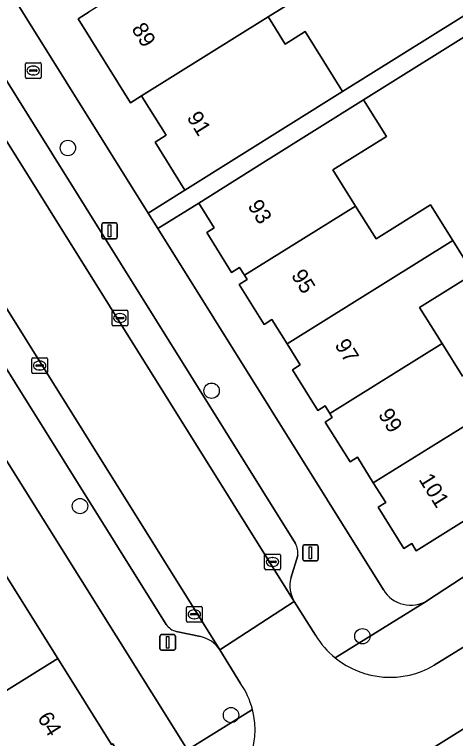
# Model space of a CAD drawing. Extents: x 159664 to 160323, y 385312 to 386115.
# Drawn here: x 160069.62 to 160097.68, y 385631.36 to 385677.42 of the extents above; entities that cross this region are included whole.
import ezdxf

# ---------------------------------------------------------------- set-up
doc = ezdxf.new("R2010")
doc.units = 0
for name, color, linetype in [('IMGEO_Boom', 7, 'Continuous'), ('IMGEO_Brandkraan', 7, 'Continuous'), ('IMGEO_Erf', 7, 'Continuous'), ('IMGEO_Kolk', 7, 'Continuous'), ('IMGEO_Lichtmast', 7, 'Continuous'), ('IMGEO_Pand', 7, 'Continuous'), ('IMGEO_Pand_nummerreeks', 7, 'Continuous'), ('IMGEO_Parkeervlak_open', 7, 'Continuous'), ('IMGEO_Rijbaan_lokaal_open', 7, 'Continuous'), ('IMGEO_Voetpad_open', 7, 'Continuous')]:
    doc.layers.add(name, color=color, linetype=linetype)

msp = doc.modelspace()

# ---------------------------------------------------------------- linework, layer by layer
at = {"layer": 'IMGEO_Boom'}
for centre in [(160073.016, 385668.925), (160082.161, 385653.485), (160073.788, 385646.147), (160091.752, 385637.871), (160083.395, 385632.854)]:
    msp.add_circle(centre, 0.489, dxfattribs=at)
at = {"layer": 'IMGEO_Brandkraan'}
for p, q in [((160070.311, 385673.425), (160070.311, 385674.277)), ((160070.386, 385674.351), (160071.238, 385674.351)), ((160071.312, 385674.277), (160071.312, 385673.425)), ((160070.57, 385673.845), (160070.57, 385673.857)), ((160071.008, 385673.808), (160070.61, 385673.808)), ((160070.613, 385673.894), (160071.011, 385673.894)), ((160070.799, 385674.131), (160070.824, 385674.131)), ((160071.054, 385673.857), (160071.054, 385673.845)), ((160071.238, 385673.351), (160070.386, 385673.351)), ((160070.822, 385673.571), (160070.797, 385673.571))]:
    msp.add_line(p, q, dxfattribs=at)
for points in [[(160070.311, 385673.425), (160070.311, 385674.277)], [(160070.386, 385674.351), (160071.238, 385674.351)], [(160071.312, 385674.277), (160071.312, 385673.425)], [(160071.238, 385673.351), (160070.386, 385673.351)]]:
    msp.add_lwpolyline(points, dxfattribs=at)
for centre, radius, start, end in [((160070.388, 385674.275), 0.0765, 91.552, 178.448), ((160070.388, 385674.275), 0.0765, 91.552, 178.448), ((160071.236, 385674.275), 0.0765, 1.552, 88.448), ((160071.236, 385674.275), 0.0765, 1.552, 88.448), ((160070.61, 385673.854), 0.0403, 85.8775, 175.7526), ((160070.607, 385673.844), 0.0366, 178.938, 274.7102), ((160071.011, 385673.851), 0.043, 264.8664, 352.4533), ((160071.015, 385673.856), 0.0386, 1.7309, 96.639), ((160070.388, 385673.427), 0.0765, 181.552, 268.448), ((160070.388, 385673.427), 0.0765, 181.552, 268.448), ((160071.236, 385673.427), 0.0765, 271.552, 358.448), ((160071.236, 385673.427), 0.0765, 271.552, 358.448)]:
    msp.add_arc(centre, radius, start, end, dxfattribs=at)
for centre, major_axis, ratio, start_param, end_param in [((160070.798, 385673.851), (-0.387, 0.002), 0.722429, 4.712389, 7.853982), ((160070.823, 385673.851), (-0.39, 0.002), 0.717154, 1.570796, 4.712389)]:
    msp.add_ellipse(centre, major_axis=major_axis, ratio=ratio, start_param=start_param, end_param=end_param, dxfattribs=at)
at = {"layer": 'IMGEO_Erf'}
for points in [[(160054.519, 385702.551), (160078.117, 385664.783), (160080.465, 385666.251), (160078.567, 385669.287), (160079.26, 385669.732), (160077.827, 385672.031), (160077.701, 385672.234), (160076.997, 385671.795), (160073.669, 385677.144), (160074.361, 385677.575)], [(160080.62, 385630.641), (160064.611, 385656.182), (160064.559, 385656.15), (160040.91, 385693.995)], [(160087.033, 385678.052), (160085.758, 385677.257), (160085.876, 385677.069), (160086.839, 385675.527), (160088.112, 385676.323), (160090.491, 385672.509), (160099.662, 385678.234)], [(160099.562, 385676.818), (160091.828, 385671.982), (160093.278, 385669.663), (160089.876, 385667.536), (160091.315, 385665.233), (160092.619, 385663.148), (160096.078, 385665.31), (160097.499, 385663.036), (160098.82, 385660.923), (160095.391, 385658.779), (160096.823, 385656.487), (160098.118, 385654.416)], [(160085.999, 385658.01), (160085.503, 385657.7), (160083.917, 385660.237), (160084.42, 385660.552), (160084.242, 385660.836), (160083.933, 385661.33), (160083.429, 385661.015), (160081.851, 385663.539), (160082.331, 385663.839), (160081.34, 385665.425), (160078.734, 385663.796), (160093.095, 385640.821)], [(160101.962, 385647.541), (160095.177, 385643.299), (160094.887, 385643.764), (160094.393, 385643.456), (160092.754, 385646.078), (160093.234, 385646.378), (160092.447, 385647.637), (160091.436, 385649.254), (160090.967, 385648.961), (160089.382, 385651.495), (160089.837, 385651.779), (160089.672, 385652.042), (160089.375, 385652.518), (160088.916, 385652.232), (160087.302, 385654.815), (160087.802, 385655.128), (160086.966, 385656.465), (160085.999, 385658.01)], [(160095.885, 385640.141), (160098.58, 385641.905)]]:
    msp.add_lwpolyline(points, dxfattribs=at)
msp.add_lwpolyline([(160065.496, 385632.169), (160061.805, 385638.087), (160068.761, 385642.426), (160068.923, 385642.16), (160068.837, 385642.108), (160072.376, 385636.448), (160075.796, 385630.976), (160075.883, 385631.026), (160076.037, 385630.759), (160069.082, 385626.42)], close=True, dxfattribs=at)
msp.add_arc((160094.829, 385641.872), 2.028, 211.2222, 301.3827, dxfattribs=at)
at = {"layer": 'IMGEO_Kolk'}
for p, q in [((160075.829, 385657.682), (160075.829, 385658.534)), ((160075.904, 385658.608), (160076.756, 385658.608)), ((160076.83, 385658.534), (160076.83, 385657.682)), ((160076.088, 385658.102), (160076.088, 385658.114)), ((160076.526, 385658.065), (160076.128, 385658.065)), ((160076.131, 385658.151), (160076.529, 385658.151)), ((160076.317, 385658.388), (160076.342, 385658.388)), ((160076.572, 385658.114), (160076.572, 385658.102)), ((160076.756, 385657.608), (160075.904, 385657.608)), ((160076.34, 385657.828), (160076.315, 385657.828)), ((160070.72, 385654.661), (160070.72, 385655.513)), ((160070.795, 385655.587), (160071.647, 385655.587)), ((160071.208, 385655.367), (160071.233, 385655.367)), ((160071.721, 385655.513), (160071.721, 385654.661)), ((160070.979, 385655.081), (160070.979, 385655.093)), ((160071.417, 385655.044), (160071.019, 385655.044)), ((160071.022, 385655.13), (160071.42, 385655.13)), ((160071.463, 385655.093), (160071.463, 385655.081)), ((160071.647, 385654.587), (160070.795, 385654.587)), ((160071.231, 385654.807), (160071.206, 385654.807)), ((160085.534, 385642.169), (160085.534, 385643.021)), ((160085.609, 385643.095), (160086.461, 385643.095)), ((160086.022, 385642.875), (160086.047, 385642.875)), ((160086.535, 385643.021), (160086.535, 385642.169)), ((160085.793, 385642.589), (160085.793, 385642.601)), ((160086.231, 385642.552), (160085.833, 385642.552)), ((160085.836, 385642.638), (160086.234, 385642.638)), ((160086.277, 385642.601), (160086.277, 385642.589)), ((160086.461, 385642.095), (160085.609, 385642.095)), ((160086.045, 385642.315), (160086.02, 385642.315)), ((160080.559, 385638.84), (160080.559, 385639.692)), ((160080.634, 385639.766), (160081.486, 385639.766)), ((160081.56, 385639.692), (160081.56, 385638.84)), ((160080.818, 385639.26), (160080.818, 385639.272)), ((160081.256, 385639.223), (160080.858, 385639.223)), ((160080.861, 385639.309), (160081.259, 385639.309)), ((160081.047, 385639.546), (160081.072, 385639.546)), ((160081.302, 385639.272), (160081.302, 385639.26)), ((160081.486, 385638.766), (160080.634, 385638.766)), ((160081.07, 385638.986), (160081.045, 385638.986))]:
    msp.add_line(p, q, dxfattribs=at)
for points in [[(160075.829, 385657.682), (160075.829, 385658.534)], [(160075.904, 385658.608), (160076.756, 385658.608)], [(160076.83, 385658.534), (160076.83, 385657.682)], [(160076.756, 385657.608), (160075.904, 385657.608)], [(160070.72, 385654.661), (160070.72, 385655.513)], [(160070.795, 385655.587), (160071.647, 385655.587)], [(160071.721, 385655.513), (160071.721, 385654.661)], [(160071.647, 385654.587), (160070.795, 385654.587)], [(160085.534, 385642.169), (160085.534, 385643.021)], [(160085.609, 385643.095), (160086.461, 385643.095)], [(160086.535, 385643.021), (160086.535, 385642.169)], [(160086.461, 385642.095), (160085.609, 385642.095)], [(160080.559, 385638.84), (160080.559, 385639.692)], [(160080.634, 385639.766), (160081.486, 385639.766)], [(160081.56, 385639.692), (160081.56, 385638.84)], [(160081.486, 385638.766), (160080.634, 385638.766)]]:
    msp.add_lwpolyline(points, dxfattribs=at)
for centre, radius, start, end in [((160075.906, 385658.532), 0.0765, 91.552, 178.448), ((160075.906, 385658.532), 0.0765, 91.552, 178.448), ((160076.754, 385658.532), 0.0765, 1.552, 88.448), ((160076.754, 385658.532), 0.0765, 1.552, 88.448), ((160076.128, 385658.111), 0.0403, 85.8775, 175.7526), ((160076.125, 385658.101), 0.0366, 178.938, 274.7102), ((160076.529, 385658.108), 0.043, 264.8664, 352.4533), ((160076.533, 385658.113), 0.0386, 1.7309, 96.639), ((160075.906, 385657.684), 0.0765, 181.552, 268.448), ((160075.906, 385657.684), 0.0765, 181.552, 268.448), ((160076.754, 385657.684), 0.0765, 271.552, 358.448), ((160076.754, 385657.684), 0.0765, 271.552, 358.448), ((160070.797, 385655.511), 0.0765, 91.552, 178.448), ((160070.797, 385655.511), 0.0765, 91.552, 178.448), ((160071.645, 385655.511), 0.0765, 1.552, 88.448), ((160071.645, 385655.511), 0.0765, 1.552, 88.448), ((160071.019, 385655.09), 0.0403, 85.8775, 175.7526), ((160071.016, 385655.08), 0.0366, 178.938, 274.7102), ((160071.42, 385655.087), 0.043, 264.8664, 352.4533), ((160071.424, 385655.092), 0.0386, 1.7309, 96.639), ((160070.797, 385654.663), 0.0765, 181.552, 268.448), ((160070.797, 385654.663), 0.0765, 181.552, 268.448), ((160071.645, 385654.663), 0.0765, 271.552, 358.448), ((160071.645, 385654.663), 0.0765, 271.552, 358.448), ((160085.611, 385643.019), 0.0765, 91.552, 178.448), ((160085.611, 385643.019), 0.0765, 91.552, 178.448), ((160086.459, 385643.019), 0.0765, 1.552, 88.448), ((160086.459, 385643.019), 0.0765, 1.552, 88.448), ((160085.833, 385642.598), 0.0403, 85.8775, 175.7526), ((160085.83, 385642.588), 0.0366, 178.938, 274.7102), ((160086.234, 385642.595), 0.043, 264.8664, 352.4533), ((160086.238, 385642.6), 0.0386, 1.7309, 96.639), ((160085.611, 385642.171), 0.0765, 181.552, 268.448), ((160085.611, 385642.171), 0.0765, 181.552, 268.448), ((160086.459, 385642.171), 0.0765, 271.552, 358.448), ((160086.459, 385642.171), 0.0765, 271.552, 358.448), ((160080.636, 385639.69), 0.0765, 91.552, 178.448), ((160080.636, 385639.69), 0.0765, 91.552, 178.448), ((160081.484, 385639.69), 0.0765, 1.552, 88.448), ((160081.484, 385639.69), 0.0765, 1.552, 88.448), ((160080.858, 385639.269), 0.0403, 85.8775, 175.7526), ((160080.855, 385639.259), 0.0366, 178.938, 274.7102), ((160081.259, 385639.266), 0.043, 264.8664, 352.4533), ((160081.263, 385639.271), 0.0386, 1.7309, 96.639), ((160080.636, 385638.842), 0.0765, 181.552, 268.448), ((160080.636, 385638.842), 0.0765, 181.552, 268.448), ((160081.484, 385638.842), 0.0765, 271.552, 358.448), ((160081.484, 385638.842), 0.0765, 271.552, 358.448)]:
    msp.add_arc(centre, radius, start, end, dxfattribs=at)
for centre, major_axis, ratio, start_param, end_param in [((160076.316, 385658.108), (-0.387, 0.002), 0.722429, 4.712389, 7.853982), ((160076.341, 385658.108), (-0.39, 0.002), 0.717154, 1.570796, 4.712389), ((160071.207, 385655.087), (-0.387, 0.002), 0.722429, 4.712389, 7.853982), ((160071.232, 385655.087), (-0.39, 0.002), 0.717154, 1.570796, 4.712389), ((160086.021, 385642.595), (-0.387, 0.002), 0.722429, 4.712389, 7.853982), ((160086.046, 385642.595), (-0.39, 0.002), 0.717154, 1.570796, 4.712389), ((160081.046, 385639.266), (-0.387, 0.002), 0.722429, 4.712389, 7.853982), ((160081.071, 385639.266), (-0.39, 0.002), 0.717154, 1.570796, 4.712389)]:
    msp.add_ellipse(centre, major_axis=major_axis, ratio=ratio, start_param=start_param, end_param=end_param, dxfattribs=at)
at = {"layer": 'IMGEO_Lichtmast'}
for p, q in [((160075.169, 385663.257), (160075.169, 385664.057)), ((160075.169, 385664.057), (160075.169, 385663.257)), ((160075.269, 385664.157), (160076.059, 385664.157)), ((160076.059, 385664.157), (160075.269, 385664.157)), ((160076.159, 385664.057), (160076.159, 385663.257)), ((160076.159, 385663.257), (160076.159, 385664.057)), ((160076.059, 385663.157), (160075.269, 385663.157)), ((160075.269, 385663.157), (160076.059, 385663.157)), ((160087.955, 385642.776), (160087.955, 385643.576)), ((160087.955, 385643.576), (160087.955, 385642.776)), ((160088.055, 385643.676), (160088.845, 385643.676)), ((160088.845, 385643.676), (160088.055, 385643.676)), ((160088.945, 385643.576), (160088.945, 385642.776)), ((160088.945, 385642.776), (160088.945, 385643.576)), ((160088.845, 385642.676), (160088.055, 385642.676)), ((160088.055, 385642.676), (160088.845, 385642.676)), ((160078.87, 385637.077), (160078.87, 385637.877)), ((160078.87, 385637.877), (160078.87, 385637.077)), ((160078.97, 385637.977), (160079.76, 385637.977)), ((160079.76, 385637.977), (160078.97, 385637.977)), ((160079.86, 385637.877), (160079.86, 385637.077)), ((160079.86, 385637.077), (160079.86, 385637.877)), ((160079.76, 385636.977), (160078.97, 385636.977)), ((160078.97, 385636.977), (160079.76, 385636.977))]:
    msp.add_line(p, q, dxfattribs=at)
for points in [[(160075.589, 385664.032), (160075.739, 385664.032), (160075.739, 385663.282), (160075.589, 385663.282), (160075.589, 385664.032)], [(160088.375, 385643.551), (160088.525, 385643.551), (160088.525, 385642.801), (160088.375, 385642.801), (160088.375, 385643.551)], [(160079.29, 385637.852), (160079.44, 385637.852), (160079.44, 385637.102), (160079.29, 385637.102), (160079.29, 385637.852)]]:
    msp.add_lwpolyline(points, dxfattribs=at)
for centre, start, end in [((160075.269, 385664.057), 90, 180), ((160075.269, 385664.057), 90, 180), ((160076.059, 385664.057), 0, 90), ((160076.059, 385664.057), 360, 90), ((160075.269, 385663.257), 180, 270), ((160075.269, 385663.257), 180, 270), ((160076.059, 385663.257), 270, 0), ((160076.059, 385663.257), 270, 0), ((160088.055, 385643.576), 90, 180), ((160088.055, 385643.576), 90, 180), ((160088.845, 385643.576), 0, 90), ((160088.845, 385643.576), 360, 90), ((160088.055, 385642.776), 180, 270), ((160088.055, 385642.776), 180, 270), ((160088.845, 385642.776), 270, 0), ((160088.845, 385642.776), 270, 0), ((160078.97, 385637.877), 90, 180), ((160078.97, 385637.877), 90, 180), ((160079.76, 385637.877), 0, 90), ((160079.76, 385637.877), 360, 90), ((160078.97, 385637.077), 180, 270), ((160078.97, 385637.077), 180, 270), ((160079.76, 385637.077), 270, 0), ((160079.76, 385637.077), 270, 0)]:
    msp.add_arc(centre, 0.1, start, end, dxfattribs=at)
at = {"layer": 'IMGEO_Pand'}
for points in [[(160087.033, 385678.052), (160084.777, 385681.664), (160083.502, 385680.868), (160082.42, 385682.6), (160074.361, 385677.575), (160073.669, 385677.144), (160076.997, 385671.795), (160077.701, 385672.234), (160085.758, 385677.257)], [(160088.112, 385676.323), (160086.839, 385675.527), (160085.876, 385677.069), (160085.758, 385677.257), (160077.701, 385672.234), (160077.827, 385672.031), (160079.26, 385669.732), (160078.567, 385669.287), (160080.465, 385666.251), (160090.491, 385672.509)], [(160091.315, 385665.233), (160089.876, 385667.536), (160093.278, 385669.663), (160091.828, 385671.982), (160085.58, 385668.076), (160081.34, 385665.425), (160082.331, 385663.839), (160081.851, 385663.539), (160083.429, 385661.015), (160083.933, 385661.33), (160084.242, 385660.836)], [(160084.242, 385660.836), (160084.42, 385660.552), (160083.917, 385660.237), (160085.503, 385657.7), (160085.999, 385658.01), (160086.966, 385656.465), (160097.499, 385663.036), (160096.078, 385665.31), (160092.619, 385663.148), (160091.315, 385665.233)], [(160086.966, 385656.465), (160087.802, 385655.128), (160087.302, 385654.815), (160088.916, 385652.232), (160089.375, 385652.518), (160089.672, 385652.042), (160096.823, 385656.487), (160095.391, 385658.779), (160098.82, 385660.923), (160097.499, 385663.036)], [(160098.118, 385654.416), (160096.823, 385656.487), (160089.672, 385652.042), (160089.837, 385651.779), (160089.382, 385651.495), (160090.967, 385648.961), (160091.436, 385649.254), (160092.447, 385647.637), (160102.889, 385654.11), (160101.415, 385656.478)], [(160100.536, 385649.822), (160104.151, 385652.082), (160102.889, 385654.11), (160092.447, 385647.637), (160093.234, 385646.378), (160092.754, 385646.078), (160094.393, 385643.456), (160094.887, 385643.764), (160095.177, 385643.299), (160101.962, 385647.541)], [(160072.376, 385636.448), (160068.837, 385642.108), (160068.923, 385642.16), (160068.761, 385642.426), (160061.805, 385638.087), (160065.496, 385632.169)], [(160065.496, 385632.169), (160069.082, 385626.42), (160076.037, 385630.759), (160075.883, 385631.026), (160075.796, 385630.976), (160072.376, 385636.448)]]:
    msp.add_lwpolyline(points, close=True, dxfattribs=at)
at = {"layer": 'IMGEO_Parkeervlak_open'}
for points in [[(160012.924, 385759.306), (160087.422, 385640.069)], [(160082.682, 385637.004), (160008.141, 385756.303)], [(160008.243, 385752.212), (160041.379, 385699.268), (160043.766, 385695.427), (160079.275, 385638.619)], [(160087.506, 385643.762), (160052.004, 385700.609)], [(160087.192, 385641.562), (160087.637, 385643)], [(160079.916, 385638.181), (160081.451, 385637.844)]]:
    msp.add_lwpolyline(points, dxfattribs=at)
msp.add_lwpolyline([(160082.634, 385622.272), (160083.602, 385620.732), (160101.958, 385632.21), (160101.009, 385633.741)], close=True, dxfattribs=at)
for centre, radius, start, end in [((160086.401, 385643.18), 1.249, 351.7287, 27.7807), ((160089.156, 385641.1), 2.017, 166.7696, 210.7458), ((160080.123, 385639.172), 1.012, 213.1065, 258.2033), ((160081.082, 385635.981), 1.899, 32.5928, 78.7902)]:
    msp.add_arc(centre, radius, start, end, dxfattribs=at)
at = {"layer": 'IMGEO_Rijbaan_lokaal_open'}
msp.add_lwpolyline([(160082.682, 385637.004), (160087.422, 385640.069), (160012.924, 385759.306), (160008.141, 385756.303)], close=True, dxfattribs=at)
for points in [[(160088.77, 385637.937), (160087.422, 385640.069), (160082.682, 385637.004), (160084.004, 385634.874)], [(160082.259, 385627.317), (160080.267, 385626.04), (160082.634, 385622.272), (160101.009, 385633.741), (160098.684, 385637.492), (160096.32, 385636.028)]]:
    msp.add_lwpolyline(points, dxfattribs=at)
for centre, radius, start, end in [((160093.488, 385640.773), 5.505, 211.0113, 231.0167), ((160093.507, 385640.786), 5.527, 230.9442, 300.5883), ((160079.634, 385631.893), 5.289, 14.4695, 34.2986), ((160079.647, 385631.901), 5.276, 299.6815, 14.4264)]:
    msp.add_arc(centre, radius, start, end, dxfattribs=at)
at = {"layer": 'IMGEO_Voetpad_open'}
for points in [[(160078.734, 385663.796), (160078.117, 385664.783), (160054.519, 385702.551), (160052.447, 385705.856), (160028.847, 385743.663), (160028.058, 385744.928), (160014.563, 385766.547), (160015.754, 385767.302), (160015.345, 385767.95), (160013.573, 385770.795), (160013.229, 385771.341), (160013.974, 385771.81), (160007.966, 385781.427), (160006.266, 385780.362), (160003.776, 385784.309), (160004.52, 385784.778), (159999.73, 385792.444), (159998.838, 385793.855), (159996.221, 385798.296)], [(159997.375, 385788.05), (160049.599, 385704.422), (160049.977, 385704.655), (160052.374, 385700.847), (160052.004, 385700.609), (160087.506, 385643.762)], [(159998.849, 385761.302), (160000.701, 385758.339), (160014.433, 385736.365), (160015.23, 385735.089), (160038.833, 385697.318), (160040.91, 385693.995), (160064.559, 385656.15), (160064.611, 385656.182), (160080.62, 385630.641), (160084.756, 385633.215)], [(160079.275, 385638.619), (160043.766, 385695.427), (160043.394, 385695.189), (160040.995, 385699.031)], [(160099.662, 385678.234), (160090.491, 385672.509), (160080.465, 385666.251), (160078.117, 385664.783), (160078.734, 385663.796), (160081.34, 385665.425), (160085.58, 385668.076), (160091.828, 385671.982), (160099.562, 385676.818)], [(160145.932, 385671.435), (160141.814, 385668.92), (160141.576, 385668.801), (160129.442, 385661.174), (160115.951, 385652.751), (160114.988, 385652.15), (160098.58, 385641.905), (160095.885, 385640.141), (160095.873, 385640.132), (160090.025, 385636.494)], [(160093.095, 385640.821), (160078.734, 385663.796)], [(160087.637, 385643), (160087.192, 385641.562)], [(160090.025, 385636.494), (160095.873, 385640.132), (160095.885, 385640.141)], [(160087.422, 385640.069), (160088.77, 385637.937)], [(160081.451, 385637.844), (160079.916, 385638.181)], [(160096.32, 385636.028), (160098.684, 385637.492), (160098.878, 385637.612), (160099.03, 385637.707)], [(160084.004, 385634.874), (160082.682, 385637.004)], [(160084.756, 385633.215), (160080.62, 385630.641), (160069.453, 385623.695), (160064.443, 385620.579), (160031.258, 385599.938), (160028.969, 385598.514)]]:
    msp.add_lwpolyline(points, dxfattribs=at)
for centre, radius, start, end in [((160086.401, 385643.18), 1.249, 351.7287, 27.7807), ((160089.156, 385641.1), 2.017, 166.7696, 210.7458), ((160094.829, 385641.872), 2.028, 211.2222, 301.3827), ((160080.123, 385639.172), 1.012, 213.1065, 258.2033), ((160081.082, 385635.981), 1.899, 32.5928, 78.7902), ((160093.488, 385640.773), 5.505, 211.0113, 231.0167), ((160093.507, 385640.786), 5.527, 230.9442, 300.5883), ((160079.634, 385631.893), 5.289, 14.4695, 34.2986), ((160079.647, 385631.901), 5.276, 299.6815, 14.4264)]:
    msp.add_arc(centre, radius, start, end, dxfattribs=at)

# ---------------------------------------------------------------- texts
at = {"layer": 'IMGEO_Pand_nummerreeks'}
for s, rotation, p in [('89', 301.8849, (160077.035, 385676.502)), ('91', 302.0339, (160080.551, 385670.863)), ('93', 302.0207, (160084.422, 385665.249)), ('95', 302.0207, (160087.19, 385660.824)), ('97', 302.0207, (160089.957, 385656.399)), ('99', 302.0224, (160092.725, 385651.973)), ('101', 302.0224, (160095.307, 385647.842)), ('64', 301.959, (160071.043, 385632.673))]:
    msp.add_text(s, height=1, rotation=rotation, dxfattribs=at).set_placement(p)

doc.saveas('drawing.dxf')
